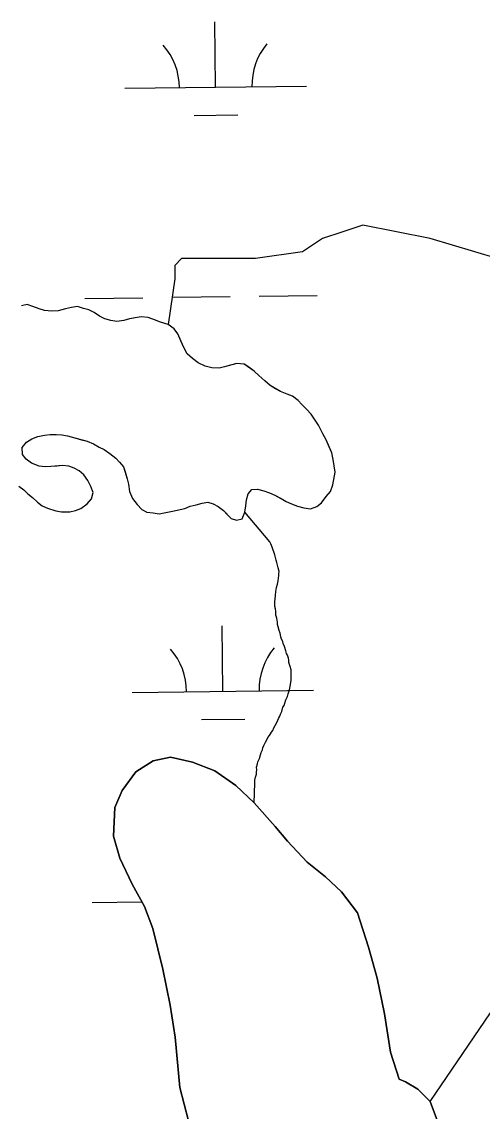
# Model space of a CAD drawing. Extents: x 3694830 to 3732949, y 415201 to 440970.
# Drawn here: x 3730105 to 3730359, y 422525 to 423125 of the extents above; entities that cross this region are included whole.
import ezdxf

# ---------------------------------------------------------------- set-up
doc = ezdxf.new("R2010")
doc.units = 0
doc.layers.add('V-TOPO-SHOR', color=7, linetype='Continuous')
doc.layers.add('V-WETL-SWMP', color=7, linetype='Continuous')

msp = doc.modelspace()

# ---------------------------------------------------------------- linework, layer by layer
at = {"layer": 'V-TOPO-SHOR'}
msp.add_line((3730330.38, 422530.64), (3730446.2, 422700.88), dxfattribs=at)
for points in [[(3730386.61, 422954.67), (3730378.55, 422965.16), (3730374.85, 422983.68), (3730367.45, 422994.78), (3730330.42, 423005.89), (3730330.42, 423005.89), (3730293.4, 423013.29), (3730282.29, 423009.59), (3730271.19, 423005.89), (3730260.08, 422998.48), (3730234.16, 422994.78), (3730219.36, 422994.78), (3730200.84, 422994.78), (3730193.44, 422994.78), (3730189.74, 422991.08), (3730189.74, 422983.68), (3730186.17, 422958.45)], [(3730278.2, 422877.14), (3730277.5, 422880.64), (3730276.98, 422884.24), (3730276.22, 422887.84), (3730274.8, 422891.2), (3730273.13, 422895.01), (3730271.26, 422898.35), (3730268.9, 422903.05), (3730266.79, 422906.39), (3730264.93, 422909.06), (3730262.38, 422911.95), (3730259.85, 422914.38), (3730257.77, 422916.59), (3730254.56, 422919.01), (3730251.6, 422920.08), (3730247.95, 422921.58), (3730245.21, 422923.1), (3730242.23, 422924.85), (3730239.46, 422927.5), (3730236.01, 422930.36), (3730233.48, 422932.8), (3730230.5, 422934.99), (3730227.97, 422936.74), (3730223.9, 422937.11), (3730220.53, 422936.14), (3730217.16, 422935.16), (3730214.24, 422934.42), (3730210.17, 422934.56), (3730206.54, 422935.61), (3730202.66, 422937.34), (3730199.45, 422939.76), (3730196.68, 422942.41), (3730194.56, 422946.21), (3730193.14, 422949.56), (3730191.48, 422953.37), (3730189.39, 422956.04), (3730186.17, 422958.45), (3730181.85, 422959.72), (3730178.66, 422961), (3730175.02, 422962.28), (3730171.17, 422962.65), (3730168.02, 422962.13), (3730164.87, 422961.61), (3730161.73, 422960.65), (3730157.9, 422960.11), (3730154.5, 422960.72), (3730151.32, 422961.55), (3730148.35, 422963.07), (3730145.37, 422965.04), (3730142.4, 422966.56), (3730139.45, 422967.4), (3730136.26, 422968.46), (3730132.89, 422967.94), (3730129.51, 422967.19), (3730125.47, 422965.98), (3730122.08, 422965.9), (3730118.01, 422966.27), (3730115.06, 422967.11), (3730111.64, 422968.4), (3730108.45, 422969.46), (3730105.31, 422968.71)], [(3730103.82, 422869.5), (3730106.58, 422867.52), (3730108.88, 422865.31), (3730111.41, 422863.33), (3730114.18, 422860.68), (3730116.7, 422858.7), (3730119.67, 422857.41), (3730124.22, 422855.92), (3730127.39, 422855.31), (3730131.91, 422855.41), (3730135.06, 422856.15), (3730137.97, 422857.12), (3730141.53, 422859.68), (3730143.96, 422862.44), (3730144.79, 422866.07), (3730143.59, 422869.21), (3730141.94, 422872.56), (3730139.61, 422875.68), (3730137.08, 422877.88), (3730134.34, 422879.41), (3730131.38, 422880.47), (3730127.98, 422880.85), (3730124.82, 422880.56), (3730121.44, 422880.26), (3730118.28, 422880.19), (3730115.11, 422880.58), (3730110.79, 422882.07), (3730107.8, 422884.27), (3730105.94, 422886.93), (3730105.63, 422890.77), (3730108.05, 422893.76), (3730110.95, 422895.63), (3730114.31, 422896.83), (3730117.91, 422897.58), (3730121.07, 422897.87), (3730124.46, 422897.95), (3730127.62, 422897.79), (3730130.57, 422897.17), (3730134.66, 422896.13), (3730138.3, 422895.08), (3730141.48, 422894.24), (3730144.9, 422892.73), (3730148.1, 422890.99)], [(3730148.1, 422890.99), (3730150.84, 422889.69), (3730154.04, 422887.5), (3730157.26, 422884.86), (3730159.34, 422882.65), (3730161.43, 422880.2), (3730162.4, 422877.29), (3730163.6, 422873.47), (3730164.34, 422870.55), (3730164.88, 422866.5), (3730166.54, 422862.69), (3730169.1, 422859.36), (3730171.64, 422856.7), (3730174.38, 422855.18), (3730177.78, 422854.8), (3730181.18, 422854.19), (3730184.78, 422854.95), (3730188.6, 422855.7), (3730191.98, 422856.45), (3730195.35, 422857.2), (3730198.26, 422858.4), (3730201.63, 422859.14), (3730204.78, 422860.11), (3730207.93, 422860.63), (3730210.88, 422859.79), (3730213.62, 422858.27), (3730216.61, 422856.07), (3730218.69, 422853.86), (3730220.77, 422851.64), (3730223.72, 422850.8), (3730226.87, 422851.55), (3730228.38, 422855.19), (3730228.98, 422858.59), (3730229.36, 422861.99), (3730230.2, 422865.17), (3730232.17, 422867.7), (3730235.34, 422867.76), (3730238.74, 422866.93), (3730241.93, 422865.87), (3730244.89, 422864.58), (3730248.32, 422862.61), (3730251.06, 422861.09), (3730254.03, 422859.8), (3730257.44, 422858.52), (3730260.86, 422857.46), (3730264.48, 422857.09), (3730268.07, 422858.29), (3730270.51, 422860.38), (3730273.15, 422863.82), (3730275.57, 422866.58), (3730276.85, 422870.22), (3730277.47, 422873.17), (3730278.2, 422877.14)], [(3730233.5, 422695.06), (3730233.93, 422705.87), (3730233.89, 422707.67), (3730234.31, 422709.27), (3730234.73, 422710.85), (3730234.71, 422711.98), (3730234.9, 422713.34), (3730234.88, 422714.7), (3730235.29, 422716.51), (3730235.49, 422717.65), (3730236.36, 422719.48), (3730236.99, 422721.52), (3730237.42, 422722.88), (3730238.06, 422724.26), (3730238.27, 422725.39), (3730238.91, 422726.76), (3730239.78, 422728.58), (3730240.65, 422730.18), (3730241.08, 422731.1), (3730241.96, 422732.24), (3730243.05, 422734.07), (3730243.71, 422734.99), (3730244.36, 422736.36), (3730245.01, 422737.73), (3730246.09, 422739.79), (3730246.52, 422740.7), (3730247.18, 422741.84), (3730247.61, 422742.75), (3730248.04, 422743.89), (3730248.68, 422745.49), (3730249.31, 422747.76), (3730249.97, 422748.68), (3730250.39, 422750.04), (3730251.03, 422751.86), (3730251.9, 422753.69), (3730252.32, 422755.05), (3730252.95, 422757.33), (3730253.36, 422759.14), (3730253.56, 422760.5), (3730253.97, 422762.54), (3730253.94, 422763.67), (3730253.92, 422764.8), (3730253.9, 422765.93), (3730253.87, 422767.06), (3730253.84, 422768.41), (3730253.35, 422770.21), (3730252.63, 422772.45), (3730252.61, 422773.58), (3730252.35, 422774.71), (3730251.87, 422776.5), (3730251.4, 422777.4), (3730250.92, 422778.74), (3730250.18, 422781.21), (3730249.47, 422782.78), (3730249.22, 422783.9), (3730248.52, 422785.24), (3730248.26, 422786.59), (3730247.77, 422788.62), (3730247.29, 422789.96), (3730246.79, 422791.98), (3730246.31, 422793.33), (3730246.29, 422794.68), (3730246.02, 422796.71), (3730245.53, 422798.51), (3730245.48, 422800.54), (3730245.23, 422801.89), (3730244.97, 422803.24), (3730244.95, 422804.37), (3730244.92, 422805.95), (3730245.11, 422807.31), (3730245.3, 422809.35), (3730245.48, 422811.39), (3730245.68, 422812.52), (3730245.88, 422813.65), (3730246.3, 422815.47), (3730246.71, 422817.29), (3730247.1, 422820.23), (3730247.08, 422821.36), (3730247.28, 422822.49), (3730246.78, 422824.51), (3730246.04, 422827.44), (3730245.56, 422828.78), (3730245.31, 422830.13), (3730244.83, 422831.7), (3730244.58, 422832.83), (3730243.85, 422834.85), (3730243.38, 422835.97), (3730242.66, 422837.76), (3730242.19, 422838.88), (3730228.38, 422855.19)], [(3730197.3, 422519.95), (3730192.57, 422538.29), (3730189.89, 422566.13), (3730187.2, 422583.78), (3730183.15, 422603.48), (3730177.74, 422625.89), (3730173.01, 422638.11), (3730166.23, 422650.34), (3730159.46, 422664.61), (3730156.08, 422676.83), (3730156.78, 422692.45), (3730160.87, 422701.95), (3730168.35, 422712.12), (3730177.86, 422718.22), (3730187.37, 422720.24), (3730199.59, 422717.51), (3730211.8, 422712.74), (3730223.33, 422704.58), (3730233.5, 422695.06), (3730245.03, 422682.15), (3730251.81, 422673.99), (3730262.65, 422662.44), (3730272.83, 422654.28), (3730281.64, 422646.12), (3730290.46, 422634.57), (3730296.54, 422615.55), (3730301.27, 422598.57), (3730305.32, 422578.88), (3730308.69, 422557.83), (3730313.42, 422542.89), (3730316.81, 422541.52), (3730323.6, 422537.44), (3730330.38, 422530.64), (3730334.44, 422519.77)]]:
    msp.add_lwpolyline(points, dxfattribs=at)
at = {"layer": 'V-WETL-SWMP'}
for p, q in [((3730212.27, 423089.2), (3730211.84, 423125.2)), ((3730162.28, 423088.6), (3730262.27, 423089.79)), ((3730200.46, 423073.62), (3730224.46, 423073.91)), ((3730140.25, 422972.9), (3730172.25, 422973.28)), ((3730188.24, 422973.47), (3730220.24, 422973.85)), ((3730236.24, 422974.04), (3730268.24, 422974.42)), ((3730108.46, 422969.46), (3730105.31, 422968.71)), ((3730111.64, 422968.39), (3730108.46, 422969.46)), ((3730115.06, 422967.11), (3730111.64, 422968.39)), ((3730118.01, 422966.27), (3730115.06, 422967.11)), ((3730122.08, 422965.9), (3730118.01, 422966.27)), ((3730125.47, 422965.98), (3730122.08, 422965.9)), ((3730129.51, 422967.19), (3730125.47, 422965.98)), ((3730132.89, 422967.94), (3730129.51, 422967.19)), ((3730136.26, 422968.46), (3730132.89, 422967.94)), ((3730139.45, 422967.4), (3730136.26, 422968.46)), ((3730142.4, 422966.56), (3730139.45, 422967.4)), ((3730145.37, 422965.04), (3730142.4, 422966.56)), ((3730148.35, 422963.07), (3730145.37, 422965.04)), ((3730151.32, 422961.55), (3730148.35, 422963.07)), ((3730154.5, 422960.72), (3730151.32, 422961.55)), ((3730157.9, 422960.11), (3730154.5, 422960.72)), ((3730161.73, 422960.64), (3730157.9, 422960.11)), ((3730164.87, 422961.61), (3730161.73, 422960.64)), ((3730171.18, 422962.65), (3730164.87, 422961.61)), ((3730175.02, 422962.28), (3730171.18, 422962.65)), ((3730178.66, 422961), (3730175.02, 422962.28)), ((3730181.85, 422959.72), (3730178.66, 422961)), ((3730186.17, 422958.45), (3730181.85, 422959.72)), ((3730189.39, 422956.03), (3730186.17, 422958.45)), ((3730191.48, 422953.37), (3730189.39, 422956.03)), ((3730194.56, 422946.2), (3730191.48, 422953.37)), ((3730196.68, 422942.41), (3730194.56, 422946.2)), ((3730199.45, 422939.76), (3730196.68, 422942.41)), ((3730202.66, 422937.34), (3730199.45, 422939.76)), ((3730206.54, 422935.61), (3730202.66, 422937.34)), ((3730210.17, 422934.56), (3730206.54, 422935.61)), ((3730214.24, 422934.42), (3730210.17, 422934.56)), ((3730217.16, 422935.16), (3730214.24, 422934.42)), ((3730223.9, 422937.11), (3730217.16, 422935.16)), ((3730227.97, 422936.74), (3730223.9, 422937.11)), ((3730233.48, 422932.8), (3730227.97, 422936.74)), ((3730236.02, 422930.36), (3730233.48, 422932.8)), ((3730239.46, 422927.5), (3730236.02, 422930.36)), ((3730242.23, 422924.85), (3730239.46, 422927.5)), ((3730247.95, 422921.58), (3730242.23, 422924.85)), ((3730251.6, 422920.08), (3730247.95, 422921.58)), ((3730254.55, 422919.01), (3730251.6, 422920.08)), ((3730257.77, 422916.59), (3730254.55, 422919.01)), ((3730259.85, 422914.38), (3730257.77, 422916.59)), ((3730262.38, 422911.95), (3730259.85, 422914.38)), ((3730264.93, 422909.06), (3730262.38, 422911.95)), ((3730266.79, 422906.39), (3730264.93, 422909.06)), ((3730268.9, 422903.05), (3730266.79, 422906.39)), ((3730271.26, 422898.35), (3730268.9, 422903.05)), ((3730273.14, 422895.01), (3730271.26, 422898.35)), ((3730105.63, 422890.77), (3730108.05, 422893.76)), ((3730108.05, 422893.76), (3730110.95, 422895.63)), ((3730110.95, 422895.63), (3730114.31, 422896.83)), ((3730114.31, 422896.83), (3730117.91, 422897.58)), ((3730117.91, 422897.58), (3730121.07, 422897.87)), ((3730121.07, 422897.87), (3730124.46, 422897.95)), ((3730124.46, 422897.95), (3730127.62, 422897.79)), ((3730127.62, 422897.79), (3730130.57, 422897.17)), ((3730130.57, 422897.17), (3730134.66, 422896.13)), ((3730134.66, 422896.13), (3730141.48, 422894.24)), ((3730141.48, 422894.24), (3730144.9, 422892.73)), ((3730144.9, 422892.73), (3730148.1, 422890.99)), ((3730276.22, 422887.84), (3730273.14, 422895.01)), ((3730105.94, 422886.94), (3730105.63, 422890.77)), ((3730107.8, 422884.27), (3730105.94, 422886.94)), ((3730148.1, 422890.99), (3730150.84, 422889.69)), ((3730150.84, 422889.69), (3730154.04, 422887.5)), ((3730154.04, 422887.5), (3730157.26, 422884.86)), ((3730276.98, 422884.24), (3730276.22, 422887.84)), ((3730110.79, 422882.07), (3730107.8, 422884.27)), ((3730115.11, 422880.58), (3730110.79, 422882.07)), ((3730118.28, 422880.19), (3730115.11, 422880.58)), ((3730121.44, 422880.26), (3730118.28, 422880.19)), ((3730127.98, 422880.85), (3730121.44, 422880.26)), ((3730131.38, 422880.47), (3730127.98, 422880.85)), ((3730134.34, 422879.41), (3730131.38, 422880.47)), ((3730157.26, 422884.86), (3730159.34, 422882.65)), ((3730159.34, 422882.65), (3730161.43, 422880.2)), ((3730161.43, 422880.2), (3730163.6, 422873.47)), ((3730277.51, 422880.64), (3730276.98, 422884.24)), ((3730278.2, 422877.14), (3730277.51, 422880.64)), ((3730137.08, 422877.88), (3730134.34, 422879.41)), ((3730139.61, 422875.68), (3730137.08, 422877.88)), ((3730141.94, 422872.56), (3730139.61, 422875.68)), ((3730276.85, 422870.22), (3730278.2, 422877.14)), ((3730103.82, 422869.5), (3730106.58, 422867.52)), ((3730143.59, 422869.21), (3730141.94, 422872.56)), ((3730144.79, 422866.07), (3730143.59, 422869.21)), ((3730163.6, 422873.47), (3730164.34, 422870.55)), ((3730164.34, 422870.55), (3730164.88, 422866.5)), ((3730275.57, 422866.58), (3730276.85, 422870.22)), ((3730106.58, 422867.52), (3730108.88, 422865.31)), ((3730108.88, 422865.31), (3730111.41, 422863.33)), ((3730111.41, 422863.33), (3730114.18, 422860.68)), ((3730141.53, 422859.68), (3730143.96, 422862.44)), ((3730143.96, 422862.44), (3730144.79, 422866.07)), ((3730164.88, 422866.5), (3730166.54, 422862.69)), ((3730166.54, 422862.69), (3730169.1, 422859.36)), ((3730229.36, 422861.99), (3730230.2, 422865.17)), ((3730230.2, 422865.17), (3730232.18, 422867.7)), ((3730232.18, 422867.7), (3730235.34, 422867.76)), ((3730235.34, 422867.76), (3730238.74, 422866.93)), ((3730238.74, 422866.93), (3730241.93, 422865.87)), ((3730241.93, 422865.87), (3730244.89, 422864.58)), ((3730244.89, 422864.58), (3730251.06, 422861.09)), ((3730270.51, 422860.38), (3730273.15, 422863.82)), ((3730273.15, 422863.82), (3730275.57, 422866.58)), ((3730114.18, 422860.68), (3730116.7, 422858.7)), ((3730116.7, 422858.7), (3730119.67, 422857.41)), ((3730119.67, 422857.41), (3730124.22, 422855.92)), ((3730131.91, 422855.41), (3730135.06, 422856.15)), ((3730135.06, 422856.15), (3730137.97, 422857.12)), ((3730137.97, 422857.12), (3730141.53, 422859.68)), ((3730169.1, 422859.36), (3730171.64, 422856.7)), ((3730171.64, 422856.7), (3730174.38, 422855.18)), ((3730188.6, 422855.7), (3730195.35, 422857.2)), ((3730195.35, 422857.2), (3730198.26, 422858.39)), ((3730198.26, 422858.39), (3730201.63, 422859.14)), ((3730201.63, 422859.14), (3730204.78, 422860.11)), ((3730204.78, 422860.11), (3730207.93, 422860.63)), ((3730207.93, 422860.63), (3730210.88, 422859.79)), ((3730210.88, 422859.79), (3730213.62, 422858.27)), ((3730213.62, 422858.27), (3730216.61, 422856.07)), ((3730228.37, 422855.19), (3730228.98, 422858.59)), ((3730228.98, 422858.59), (3730229.36, 422861.99)), ((3730251.06, 422861.09), (3730254.03, 422859.8)), ((3730254.03, 422859.8), (3730257.45, 422858.52)), ((3730257.45, 422858.52), (3730260.86, 422857.46)), ((3730260.86, 422857.46), (3730264.48, 422857.09)), ((3730264.48, 422857.09), (3730268.07, 422858.29)), ((3730268.07, 422858.29), (3730270.51, 422860.38)), ((3730124.22, 422855.92), (3730127.39, 422855.31)), ((3730127.39, 422855.31), (3730131.91, 422855.41)), ((3730174.38, 422855.18), (3730177.78, 422854.8)), ((3730177.78, 422854.8), (3730181.18, 422854.19)), ((3730181.18, 422854.19), (3730188.6, 422855.7)), ((3730216.61, 422856.07), (3730220.77, 422851.64)), ((3730220.77, 422851.64), (3730223.72, 422850.8)), ((3730223.72, 422850.8), (3730226.87, 422851.55)), ((3730226.87, 422851.55), (3730228.37, 422855.19)), ((3730216.24, 422756.55), (3730215.81, 422792.54)), ((3730166.24, 422755.95), (3730266.24, 422757.14)), ((3730204.43, 422740.97), (3730228.42, 422741.26)), ((3730177.86, 422718.22), (3730168.35, 422712.12)), ((3730187.37, 422720.24), (3730177.86, 422718.22)), ((3730199.59, 422717.51), (3730187.37, 422720.24)), ((3730211.8, 422712.74), (3730199.59, 422717.51)), ((3730223.33, 422704.58), (3730211.8, 422712.74)), ((3730168.35, 422712.12), (3730160.87, 422701.95)), ((3730160.87, 422701.95), (3730156.78, 422692.45)), ((3730233.5, 422695.07), (3730223.33, 422704.58)), ((3730245.03, 422682.15), (3730233.5, 422695.07)), ((3730156.78, 422692.45), (3730156.08, 422676.83)), ((3730251.81, 422673.99), (3730245.03, 422682.15)), ((3730156.08, 422676.83), (3730159.46, 422664.61)), ((3730262.66, 422662.44), (3730251.81, 422673.99)), ((3730159.46, 422664.61), (3730166.23, 422650.34)), ((3730272.83, 422654.28), (3730262.66, 422662.44)), ((3730281.64, 422646.12), (3730272.83, 422654.28)), ((3730166.23, 422650.34), (3730173.01, 422638.11)), ((3730144.22, 422640.25), (3730171.64, 422640.57)), ((3730290.46, 422634.57), (3730281.64, 422646.12)), ((3730173.01, 422638.11), (3730177.74, 422625.89)), ((3730296.54, 422615.55), (3730290.46, 422634.57)), ((3730177.74, 422625.89), (3730183.15, 422603.48)), ((3730301.27, 422598.57), (3730296.54, 422615.55)), ((3730183.15, 422603.48), (3730187.2, 422583.78)), ((3730305.32, 422578.88), (3730301.27, 422598.57)), ((3730187.2, 422583.78), (3730189.89, 422566.13)), ((3730308.69, 422557.83), (3730305.32, 422578.88)), ((3730189.89, 422566.13), (3730192.57, 422538.29)), ((3730313.42, 422542.89), (3730308.69, 422557.83)), ((3730192.57, 422538.29), (3730197.3, 422519.95)), ((3730316.81, 422541.52), (3730313.42, 422542.89)), ((3730323.6, 422537.44), (3730316.81, 422541.52)), ((3730330.38, 422530.64), (3730323.6, 422537.44)), ((3730334.44, 422519.78), (3730330.38, 422530.64))]:
    msp.add_line(p, q, dxfattribs=at)
for centre, start, end in [((3730157.03, 423089.01), 359.91153, 41.45519), ((3730267.51, 423090.33), 139.91153, 181.45518), ((3730161, 422756.36), 359.91153, 41.45519), ((3730271.47, 422757.68), 139.91153, 181.45518)]:
    msp.add_arc(centre, 35.25, start, end, dxfattribs=at)

doc.saveas('drawing.dxf')
